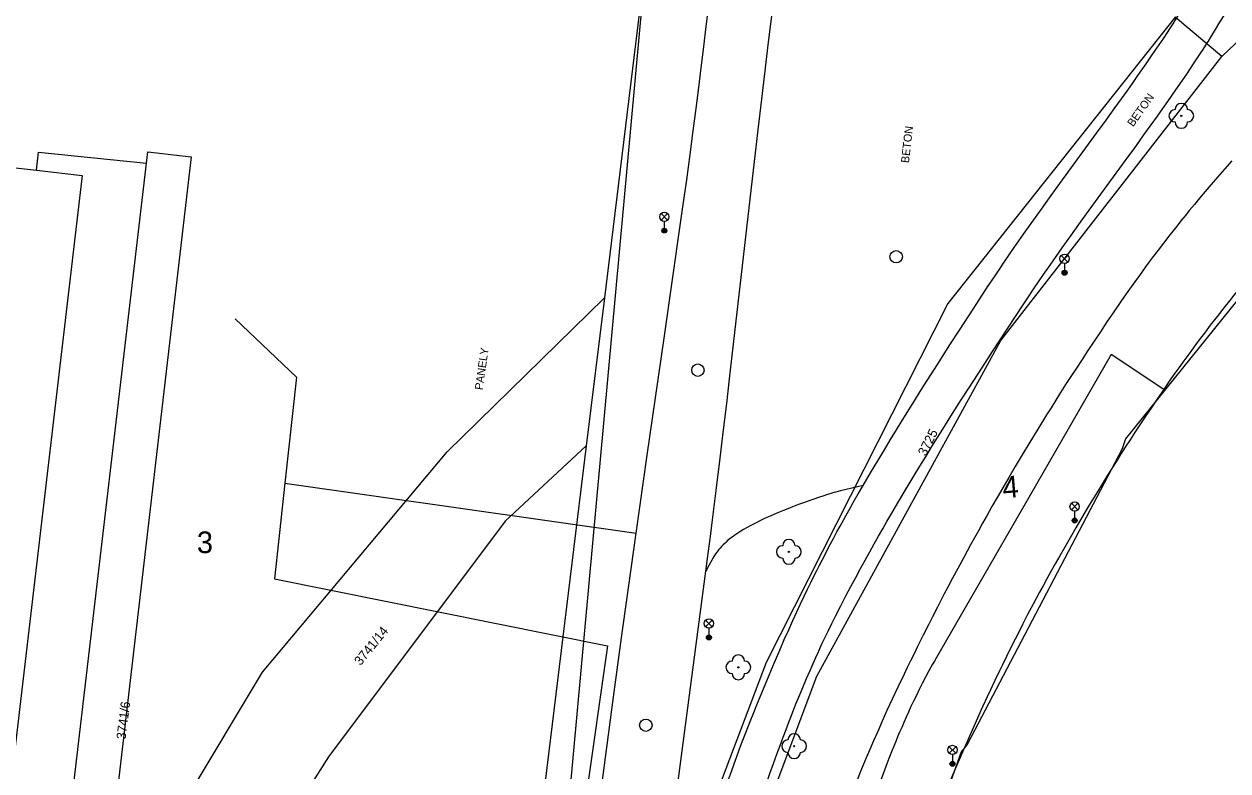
# Model space of a CAD drawing. Extents: x -540150 to -533593, y -1185082 to -1180066.
# Drawn here: x -536731.6 to -536634.4, y -1182936.6 to -1182876.4 of the extents above; entities that cross this region are included whole.
import ezdxf

# ---------------------------------------------------------------- set-up
doc = ezdxf.new("R2010")
doc.units = 0
for name, color, linetype in [('KN_HRAN_PARCEL', 7, 'Continuous'), ('KN_PARC_Č', 7, 'Continuous'), ('KN_VKP_HRAN_', 7, 'Continuous'), ('Vrstva 10', 7, 'Continuous'), ('Vrstva 11', 7, 'Continuous'), ('Vrstva 13', 7, 'Continuous'), ('Vrstva 14', 7, 'Continuous'), ('Vrstva 22', 7, 'Continuous'), ('Vrstva 27', 7, 'Continuous'), ('Vrstva 33', 7, 'Continuous'), ('Vrstva 40', 7, 'Continuous'), ('Vrstva 7', 7, 'Continuous')]:
    doc.layers.add(name, color=color, linetype=linetype)

msp = doc.modelspace()

# ---------------------------------------------------------------- linework, layer by layer
at = {"layer": 'KN_HRAN_PARCEL'}
for p, q in [((-536634.92, -1182878.981), (-536615.5, -1182860.521)), ((-536681.35, -1182870.731), (-536684.74, -1182898.431)), ((-536638.69, -1182875.791), (-536657.02, -1182898.901)), ((-536634.92, -1182878.981), (-536638.69, -1182875.791)), ((-536652.75, -1182901.881), (-536634.92, -1182878.981)), ((-536754.17, -1182885.441), (-536730.56, -1182888.141)), ((-536730.56, -1182888.141), (-536730.39, -1182886.681)), ((-536730.39, -1182886.681), (-536721.68, -1182887.581)), ((-536721.68, -1182887.581), (-536721.58, -1182886.651)), ((-536721.58, -1182886.651), (-536718.08, -1182887.061)), ((-536730.45, -1182962.201), (-536721.68, -1182887.581)), ((-536718.08, -1182887.061), (-536725.47, -1182950.551)), ((-536624.93, -1182887.781), (-536642.68, -1182909.811)), ((-536697.43, -1182910.871), (-536684.74, -1182898.431)), ((-536684.74, -1182898.431), (-536686.2, -1182910.371)), ((-536657.02, -1182898.901), (-536671.67, -1182927.851)), ((-536667.58, -1182928.961), (-536652.75, -1182901.881)), ((-536642.68, -1182909.811), (-536642.96, -1182910.611)), ((-536712.33, -1182928.621), (-536697.43, -1182910.871)), ((-536686.2, -1182910.371), (-536695.09, -1182983.091)), ((-536686.2, -1182910.371), (-536692.73, -1182916.441)), ((-536642.96, -1182910.611), (-536655.46, -1182934.471)), ((-536692.73, -1182916.441), (-536707.01, -1182935.461)), ((-536671.67, -1182927.851), (-536678.55, -1182945.961)), ((-536725.47, -1182950.551), (-536712.33, -1182928.621)), ((-536675.01, -1182948.651), (-536667.58, -1182928.961)), ((-536655.94, -1182935.071), (-536662, -1182951.961)), ((-536655.46, -1182934.471), (-536655.94, -1182935.071)), ((-536707.01, -1182935.461), (-536714.52, -1182947.381))]:
    msp.add_line(p, q, dxfattribs=at)
at = {"layer": 'KN_VKP_HRAN_'}
for p, q in [((-536681.35, -1182870.731), (-536690.02, -1182965.571)), ((-536726.88, -1182888.561), (-536737.44, -1182978.551)), ((-536730.56, -1182888.141), (-536726.88, -1182888.561))]:
    msp.add_line(p, q, dxfattribs=at)
at = {"layer": 'Vrstva 10'}
for p, q in [((-536677.329, -1182883.152), (-536677.113, -1182881.462)), ((-536674.198, -1182901.232), (-536672.704, -1182888.144)), ((-536635.284, -1182899.929), (-536635.84, -1182900.648)), ((-536674.632, -1182904.97), (-536674.198, -1182901.232)), ((-536681.278, -1182911.131), (-536679.918, -1182901.681)), ((-536641.473, -1182908.609), (-536641.898, -1182909.255)), ((-536682.18, -1182917.431), (-536681.278, -1182911.131)), ((-536646.7, -1182916.992), (-536647.163, -1182917.788)), ((-536678.792, -1182937.419), (-536676.55, -1182920.471)), ((-536685.856, -1182944.693), (-536684.049, -1182931.057)), ((-536656.028, -1182935.504), (-536656.372, -1182936.309))]:
    msp.add_line(p, q, dxfattribs=at)
for points in [[(-536671.821, -1182880.579), (-536671.489, -1182877.82), (-536671.15, -1182875.061), (-536671.086, -1182874.567), (-536671.021, -1182874.089), (-536670.953, -1182873.627), (-536670.884, -1182873.18), (-536670.815, -1182872.747), (-536670.744, -1182872.329), (-536670.673, -1182871.924), (-536670.602, -1182871.533), (-536670.531, -1182871.154)], [(-536677.113, -1182881.462), (-536676.915, -1182879.877), (-536676.733, -1182878.391), (-536676.564, -1182876.998), (-536676.409, -1182875.691), (-536676.122, -1182873.241)], [(-536672.704, -1182888.144), (-536672.326, -1182884.872), (-536672.038, -1182882.419), (-536671.821, -1182880.579)], [(-536678.56, -1182892.231), (-536678.4, -1182891.105), (-536678.096, -1182888.922), (-536677.817, -1182886.874), (-536677.563, -1182884.953), (-536677.329, -1182883.152)], [(-536679.918, -1182901.681), (-536679.238, -1182896.956), (-536678.56, -1182892.231)], [(-536629.163, -1182892.507), (-536629.852, -1182893.309), (-536630.494, -1182894.063), (-536631.093, -1182894.772), (-536631.652, -1182895.438), (-536632.173, -1182896.064), (-536632.659, -1182896.653), (-536633.113, -1182897.207), (-536633.536, -1182897.728), (-536633.931, -1182898.218), (-536634.299, -1182898.679), (-536634.643, -1182899.113), (-536635.284, -1182899.929)], [(-536635.84, -1182900.648), (-536636.323, -1182901.281), (-536636.743, -1182901.837), (-536637.108, -1182902.327), (-536637.425, -1182902.757), (-536637.977, -1182903.514), (-536638.388, -1182904.085), (-536638.693, -1182904.516), (-536639.149, -1182905.166), (-536639.6, -1182905.821), (-536640.096, -1182906.55), (-536640.573, -1182907.257), (-536641.032, -1182907.943), (-536641.473, -1182908.609)], [(-536675.393, -1182911.356), (-536675.119, -1182909.089), (-536674.866, -1182906.963), (-536674.632, -1182904.97)], [(-536641.898, -1182909.255), (-536642.307, -1182909.882), (-536642.7, -1182910.491), (-536643.079, -1182911.081), (-536643.443, -1182911.654), (-536643.794, -1182912.21), (-536644.132, -1182912.75), (-536644.458, -1182913.273), (-536645.083, -1182914.29), (-536645.663, -1182915.247), (-536646.201, -1182916.146), (-536646.7, -1182916.992)], [(-536676.55, -1182920.471), (-536676.363, -1182919.054), (-536676.185, -1182917.681), (-536676.015, -1182916.351), (-536675.69, -1182913.773), (-536675.393, -1182911.356)], [(-536682.984, -1182923.178), (-536682.586, -1182920.304), (-536682.18, -1182917.431)], [(-536647.163, -1182917.788), (-536647.594, -1182918.536), (-536647.994, -1182919.239), (-536648.366, -1182919.9), (-536648.712, -1182920.522), (-536649.034, -1182921.106), (-536649.334, -1182921.654), (-536649.613, -1182922.17), (-536650.132, -1182923.14), (-536650.58, -1182923.992), (-536650.969, -1182924.74), (-536651.305, -1182925.397), (-536651.598, -1182925.973), (-536651.851, -1182926.478)], [(-536684.049, -1182931.057), (-536683.593, -1182927.649), (-536683.246, -1182925.094), (-536682.984, -1182923.178)], [(-536651.851, -1182926.478), (-536652.292, -1182927.366), (-536652.618, -1182928.034), (-536652.861, -1182928.536), (-536653.222, -1182929.292), (-536653.58, -1182930.051), (-536653.845, -1182930.62), (-536654.353, -1182931.724), (-536654.822, -1182932.76), (-536655.256, -1182933.733), (-536655.657, -1182934.646), (-536656.028, -1182935.504)], [(-536656.372, -1182936.309), (-536656.69, -1182937.066), (-536656.985, -1182937.776), (-536657.259, -1182938.442), (-536657.513, -1182939.068), (-536657.749, -1182939.656), (-536657.968, -1182940.208), (-536658.373, -1182941.244), (-536658.722, -1182942.153), (-536659.023, -1182942.951), (-536659.283, -1182943.651), (-536659.507, -1182944.264), (-536659.702, -1182944.801)]]:
    msp.add_lwpolyline(points, dxfattribs=at)
at = {"layer": 'Vrstva 11'}
for p, q in [((-536640.612, -1182884.489), (-536640.107, -1182883.779)), ((-536653.76, -1182897.481), (-536653.321, -1182896.816)), ((-536643.85, -1182903.011), (-536650.9, -1182915.236)), ((-536639.6, -1182905.821), (-536643.85, -1182903.011)), ((-536659.856, -1182906.971), (-536659.107, -1182905.776)), ((-536658.781, -1182911.197), (-536658.305, -1182910.427)), ((-536710.521, -1182913.389), (-536682.18, -1182917.431)), ((-536650.9, -1182915.236), (-536657.95, -1182927.461)), ((-536669.864, -1182925.204), (-536669.526, -1182924.457))]:
    msp.add_line(p, q, dxfattribs=at)
for points in [[(-536641.687, -1182880.511), (-536641.021, -1182879.557), (-536640.525, -1182878.838), (-536640.156, -1182878.296), (-536639.605, -1182877.481), (-536639.06, -1182876.661), (-536638.848, -1182876.337), (-536638.645, -1182876.021), (-536638.451, -1182875.715), (-536638.265, -1182875.416), (-536638.087, -1182875.126), (-536637.916, -1182874.844), (-536637.753, -1182874.57), (-536637.443, -1182874.036), (-536637.158, -1182873.533), (-536636.897, -1182873.057), (-536636.657, -1182872.609), (-536636.436, -1182872.187)], [(-536640.107, -1182883.779), (-536639.666, -1182883.157), (-536639.282, -1182882.611), (-536638.614, -1182881.652), (-536638.117, -1182880.93), (-536637.747, -1182880.386), (-536637.196, -1182879.566), (-536636.65, -1182878.741), (-536636.423, -1182878.393), (-536636.205, -1182878.055), (-536635.996, -1182877.727), (-536635.796, -1182877.408), (-536635.413, -1182876.788), (-536635.06, -1182876.203), (-536634.736, -1182875.652)], [(-536642.509, -1182881.673), (-536642.07, -1182881.054), (-536641.687, -1182880.511)], [(-536648.207, -1182889.519), (-536647.048, -1182887.929), (-536645.015, -1182885.147), (-536644.254, -1182884.101), (-536643.591, -1182883.184), (-536643.013, -1182882.379), (-536642.509, -1182881.673)], [(-536641.859, -1182886.218), (-536641.193, -1182885.297), (-536640.612, -1182884.489)], [(-536647.101, -1182893.428), (-536646.445, -1182892.515), (-536645.827, -1182891.661), (-536644.664, -1182890.063), (-536642.623, -1182887.268), (-536641.859, -1182886.218)], [(-536653.321, -1182896.816), (-536652.893, -1182896.175), (-536652.475, -1182895.557), (-536652.067, -1182894.959), (-536651.67, -1182894.383), (-536651.282, -1182893.826), (-536650.905, -1182893.287), (-536650.17, -1182892.248), (-536649.476, -1182891.276), (-536648.822, -1182890.368), (-536648.207, -1182889.519)], [(-536648.533, -1182895.453), (-536647.797, -1182894.406), (-536647.101, -1182893.428)], [(-536653.417, -1182902.777), (-536652.186, -1182900.894), (-536650.95, -1182899.011), (-536650.522, -1182898.364), (-536650.104, -1182897.74), (-536649.696, -1182897.138), (-536649.298, -1182896.556), (-536648.911, -1182895.995), (-536648.533, -1182895.453)], [(-536659.107, -1182905.776), (-536658.447, -1182904.734), (-536657.868, -1182903.823), (-536656.849, -1182902.233), (-536656.081, -1182901.042), (-536654.923, -1182899.26), (-536653.76, -1182897.481)], [(-536658.305, -1182910.427), (-536657.856, -1182909.707), (-536657.434, -1182909.033), (-536656.638, -1182907.773), (-536655.937, -1182906.673), (-536655.32, -1182905.712), (-536654.235, -1182904.033), (-536653.417, -1182902.777)], [(-536664.655, -1182914.946), (-536664.26, -1182914.257), (-536663.86, -1182913.571), (-536663.255, -1182912.546), (-536662.684, -1182911.588), (-536662.144, -1182910.693), (-536661.636, -1182909.856), (-536661.157, -1182909.073), (-536660.706, -1182908.341), (-536659.856, -1182906.971)], [(-536663.692, -1182919.586), (-536663.325, -1182918.923), (-536662.966, -1182918.282), (-536662.616, -1182917.662), (-536662.275, -1182917.064), (-536661.943, -1182916.486), (-536661.619, -1182915.927), (-536660.986, -1182914.848), (-536660.387, -1182913.841), (-536659.82, -1182912.899), (-536659.285, -1182912.019), (-536658.781, -1182911.197)], [(-536663.86, -1182913.571), (-536664.776, -1182913.79), (-536665.692, -1182914.009), (-536665.883, -1182914.056), (-536666.06, -1182914.103), (-536666.226, -1182914.15), (-536666.536, -1182914.242), (-536666.806, -1182914.327), (-536667.041, -1182914.404), (-536667.451, -1182914.545), (-536668.68, -1182914.981), (-536668.993, -1182915.091), (-536669.284, -1182915.197), (-536669.557, -1182915.298), (-536669.811, -1182915.394), (-536670.284, -1182915.581), (-536670.696, -1182915.75), (-536671.055, -1182915.903), (-536671.367, -1182916.041), (-536671.639, -1182916.165), (-536671.876, -1182916.276), (-536672.083, -1182916.376), (-536672.444, -1182916.554), (-536672.714, -1182916.693), (-536672.916, -1182916.799), (-536673.219, -1182916.962)], [(-536665.261, -1182916.021), (-536664.916, -1182915.406), (-536664.655, -1182914.946)], [(-536669.526, -1182924.457), (-536669.205, -1182923.759), (-536668.9, -1182923.108), (-536668.611, -1182922.499), (-536668.336, -1182921.929), (-536668.076, -1182921.397), (-536667.83, -1182920.899), (-536667.597, -1182920.434), (-536667.377, -1182919.998), (-536666.96, -1182919.184), (-536666.589, -1182918.474), (-536666.261, -1182917.855), (-536665.971, -1182917.315), (-536665.714, -1182916.844), (-536665.261, -1182916.021)], [(-536673.219, -1182916.962), (-536673.52, -1182917.131), (-536673.715, -1182917.245), (-536673.895, -1182917.357), (-536674.061, -1182917.467), (-536674.215, -1182917.573), (-536674.356, -1182917.676), (-536674.486, -1182917.775), (-536674.606, -1182917.871), (-536674.716, -1182917.962), (-536674.817, -1182918.05), (-536674.911, -1182918.134), (-536674.997, -1182918.215), (-536675.154, -1182918.369), (-536675.286, -1182918.508), (-536675.398, -1182918.633), (-536675.493, -1182918.745), (-536675.574, -1182918.844), (-536675.643, -1182918.932), (-536675.758, -1182919.09), (-536675.841, -1182919.211), (-536675.901, -1182919.303), (-536675.987, -1182919.444), (-536676.068, -1182919.587), (-536676.309, -1182920.029), (-536676.55, -1182920.471)], [(-536668.144, -1182928.497), (-536667.901, -1182927.943), (-536667.684, -1182927.459), (-536667.492, -1182927.036), (-536667.151, -1182926.299), (-536666.89, -1182925.747), (-536666.691, -1182925.334), (-536666.388, -1182924.717), (-536666.08, -1182924.101), (-536665.661, -1182923.28), (-536665.25, -1182922.487), (-536664.847, -1182921.723), (-536664.454, -1182920.986), (-536664.069, -1182920.274), (-536663.692, -1182919.586)], [(-536673.66, -1182934.393), (-536673.296, -1182933.446), (-536672.972, -1182932.618), (-536672.684, -1182931.896), (-536672.43, -1182931.264), (-536671.979, -1182930.16), (-536671.637, -1182929.334), (-536671.117, -1182928.097), (-536670.59, -1182926.861), (-536670.218, -1182926.004), (-536669.864, -1182925.204)], [(-536657.95, -1182927.461), (-536658.105, -1182927.731), (-536658.255, -1182927.998), (-536658.545, -1182928.525), (-536658.82, -1182929.039), (-536659.08, -1182929.54), (-536659.327, -1182930.027), (-536659.561, -1182930.501), (-536659.783, -1182930.963), (-536659.995, -1182931.411), (-536660.196, -1182931.848), (-536660.388, -1182932.272), (-536660.57, -1182932.685), (-536660.745, -1182933.086), (-536660.912, -1182933.475), (-536661.071, -1182933.853), (-536661.223, -1182934.221), (-536661.513, -1182934.935), (-536661.78, -1182935.608), (-536662.025, -1182936.241)], [(-536668.727, -1182929.86), (-536668.419, -1182929.132), (-536668.144, -1182928.497)], [(-536672.008, -1182938.604), (-536671.689, -1182937.678), (-536671.385, -1182936.812), (-536671.097, -1182936.002), (-536670.823, -1182935.244), (-536670.563, -1182934.534), (-536670.315, -1182933.87), (-536670.08, -1182933.249), (-536669.857, -1182932.668), (-536669.644, -1182932.125), (-536669.443, -1182931.616), (-536669.252, -1182931.139), (-536669.071, -1182930.694), (-536668.727, -1182929.86)], [(-536676.67, -1182943.331), (-536676.517, -1182942.804), (-536676.366, -1182942.295), (-536676.217, -1182941.802), (-536676.071, -1182941.326), (-536675.926, -1182940.865), (-536675.784, -1182940.419), (-536675.503, -1182939.558), (-536675.234, -1182938.752), (-536674.975, -1182937.999), (-536674.728, -1182937.294), (-536674.492, -1182936.635), (-536674.268, -1182936.018), (-536674.054, -1182935.44), (-536673.852, -1182934.9), (-536673.66, -1182934.393)], [(-536662.025, -1182936.241), (-536662.251, -1182936.837), (-536662.46, -1182937.397), (-536662.653, -1182937.924), (-536663.01, -1182938.914), (-536663.318, -1182939.784), (-536663.584, -1182940.547), (-536664.045, -1182941.888), (-536664.388, -1182942.896), (-536664.902, -1182944.412)]]:
    msp.add_lwpolyline(points, dxfattribs=at)
at = {"layer": 'Vrstva 13'}
for p, q in [((-536652.585, -1182913.753), (-536653.037, -1182914.536)), ((-536657.308, -1182922.325), (-536657.853, -1182923.375)), ((-536661.933, -1182931.735), (-536662.323, -1182932.596))]:
    msp.add_line(p, q, dxfattribs=at)
for points in [[(-536634.105, -1182887.39), (-536634.705, -1182888.064), (-536635.262, -1182888.699)], [(-536635.262, -1182888.699), (-536635.779, -1182889.298), (-536636.261, -1182889.862), (-536636.709, -1182890.394), (-536637.126, -1182890.894), (-536637.514, -1182891.366), (-536637.876, -1182891.81), (-536638.213, -1182892.228), (-536638.528, -1182892.621), (-536639.113, -1182893.363), (-536639.62, -1182894.017), (-536640.06, -1182894.593), (-536640.443, -1182895.099), (-536640.775, -1182895.544), (-536641.065, -1182895.935)], [(-536641.065, -1182895.935), (-536641.568, -1182896.624), (-536641.942, -1182897.144)], [(-536641.942, -1182897.144), (-536642.221, -1182897.536), (-536642.637, -1182898.126), (-536643.05, -1182898.721), (-536643.627, -1182899.561), (-536644.181, -1182900.376), (-536644.714, -1182901.166), (-536645.227, -1182901.933), (-536645.72, -1182902.677), (-536646.195, -1182903.399), (-536646.652, -1182904.099), (-536647.091, -1182904.779), (-536647.515, -1182905.438)], [(-536647.515, -1182905.438), (-536647.923, -1182906.078), (-536648.316, -1182906.699), (-536648.694, -1182907.301), (-536649.059, -1182907.885), (-536649.76, -1182909.02), (-536650.41, -1182910.087), (-536651.015, -1182911.09), (-536651.577, -1182912.033), (-536652.099, -1182912.919), (-536652.585, -1182913.753)], [(-536653.037, -1182914.536), (-536653.459, -1182915.272), (-536653.851, -1182915.964), (-536654.217, -1182916.614), (-536654.558, -1182917.224), (-536655.192, -1182918.373), (-536655.742, -1182919.382), (-536656.219, -1182920.267), (-536656.634, -1182921.044), (-536656.994, -1182921.726), (-536657.308, -1182922.325)], [(-536657.853, -1182923.375), (-536658.259, -1182924.165), (-536658.562, -1182924.759), (-536659.012, -1182925.654), (-536659.46, -1182926.551), (-536659.751, -1182927.14), (-536660.031, -1182927.711), (-536660.299, -1182928.264), (-536660.558, -1182928.8), (-536661.053, -1182929.84), (-536661.511, -1182930.817), (-536661.933, -1182931.735)], [(-536662.323, -1182932.596), (-536662.684, -1182933.406), (-536663.017, -1182934.166), (-536663.326, -1182934.881), (-536663.611, -1182935.552), (-536663.875, -1182936.183), (-536664.119, -1182936.775), (-536664.345, -1182937.331), (-536664.555, -1182937.854), (-536664.749, -1182938.345), (-536664.93, -1182938.806), (-536665.263, -1182939.673), (-536665.548, -1182940.434), (-536665.794, -1182941.103), (-536666.005, -1182941.689)]]:
    msp.add_lwpolyline(points, dxfattribs=at)
at = {"layer": 'Vrstva 22'}
for centre in [(-536638.18, -1182883.751), (-536669.85, -1182918.931), (-536673.93, -1182928.241), (-536669.42, -1182934.601)]:
    msp.add_circle(centre, 0.05, dxfattribs=at)
for centre, start, end in [((-536638.18, -1182883.251), 360, 180), ((-536638.68, -1182883.751), 90, 270), ((-536637.68, -1182883.751), 270, 90), ((-536638.18, -1182884.251), 179.99999, 359.99999), ((-536670.35, -1182918.931), 89.99999, 269.99999), ((-536669.85, -1182918.431), 359.99999, 179.99999), ((-536669.35, -1182918.931), 269.99999, 89.99999), ((-536669.85, -1182919.431), 180, 360), ((-536673.93, -1182927.741), 359.99999, 179.99999), ((-536674.43, -1182928.241), 89.99999, 269.99999), ((-536673.43, -1182928.241), 269.99999, 89.99999), ((-536673.93, -1182928.741), 180, 360), ((-536669.92, -1182934.601), 89.99973, 269.99973), ((-536669.42, -1182934.101), 359.99973, 179.99973), ((-536668.92, -1182934.601), 269.99973, 89.99973), ((-536669.42, -1182935.101), 179.99973, 359.99973)]:
    msp.add_arc(centre, 0.5, start, end, dxfattribs=at)
at = {"layer": 'Vrstva 27'}
for centre in [(-536661.19, -1182895.121), (-536677.19, -1182904.271), (-536681.39, -1182932.911)]:
    msp.add_circle(centre, 0.5, dxfattribs=at)
at = {"layer": 'Vrstva 33'}
for p, q in [((-536680.165, -1182892.161), (-536679.635, -1182891.631)), ((-536680.165, -1182891.631), (-536679.635, -1182892.161)), ((-536679.9, -1182892.271), (-536679.9, -1182893.021)), ((-536647.865, -1182895.551), (-536647.335, -1182895.021)), ((-536647.865, -1182895.021), (-536647.335, -1182895.551)), ((-536647.6, -1182895.661), (-536647.6, -1182896.411)), ((-536647.055, -1182915.541), (-536646.525, -1182915.011)), ((-536647.055, -1182915.011), (-536646.525, -1182915.541)), ((-536646.79, -1182915.651), (-536646.79, -1182916.401)), ((-536676.565, -1182924.971), (-536676.035, -1182924.441)), ((-536676.565, -1182924.441), (-536676.035, -1182924.971)), ((-536676.3, -1182925.081), (-536676.3, -1182925.831)), ((-536656.915, -1182935.171), (-536656.385, -1182934.641)), ((-536656.915, -1182934.641), (-536656.385, -1182935.171)), ((-536656.65, -1182935.281), (-536656.65, -1182936.031))]:
    msp.add_line(p, q, dxfattribs=at)
for centre, radius in [((-536679.9, -1182891.896), 0.375), ((-536679.9, -1182893.021), 0.2), ((-536679.9, -1182893.021), 0.145), ((-536679.9, -1182893.021), 0.0876), ((-536647.6, -1182895.286), 0.375), ((-536647.6, -1182896.411), 0.2), ((-536647.6, -1182896.411), 0.145), ((-536647.6, -1182896.411), 0.0876), ((-536646.79, -1182915.276), 0.375), ((-536646.79, -1182916.401), 0.2), ((-536646.79, -1182916.401), 0.145), ((-536646.79, -1182916.401), 0.0876), ((-536676.3, -1182924.706), 0.375), ((-536676.3, -1182925.831), 0.2), ((-536676.3, -1182925.831), 0.145), ((-536676.3, -1182925.831), 0.0876), ((-536656.65, -1182934.906), 0.375), ((-536656.65, -1182936.031), 0.2), ((-536656.65, -1182936.031), 0.145), ((-536656.65, -1182936.031), 0.0876)]:
    msp.add_circle(centre, radius, dxfattribs=at)
at = {"layer": 'Vrstva 7'}
for p, q in [((-536714.53, -1182900.131), (-536709.59, -1182904.831)), ((-536709.59, -1182904.831), (-536710.521, -1182913.389)), ((-536710.521, -1182913.389), (-536711.36, -1182921.101)), ((-536711.36, -1182921.101), (-536684.49, -1182926.501)), ((-536684.49, -1182926.501), (-536689.17, -1182959.631))]:
    msp.add_line(p, q, dxfattribs=at)

# ---------------------------------------------------------------- texts
at = {"layer": 'KN_PARC_Č'}
for s, rotation, p in [('3725', 63, (-536658.812, -1182911.256)), ('3741/14', 51, (-536704.409, -1182928.145)), ('3741/6', 83, (-536723.374, -1182934.084))]:
    msp.add_text(s, height=0.75, rotation=rotation, dxfattribs=at).set_placement(p)
at = {"layer": 'Vrstva 14'}
msp.add_text('4', height=1.75, rotation=4.58, dxfattribs=at).set_placement((-536652.552, -1182914.611))
msp.add_text('3', height=1.75, dxfattribs=at).set_placement((-536717.621, -1182919.032))
at = {"layer": 'Vrstva 40'}
for s, rotation, p in [('BETON', 54.53062, (-536642.071, -1182884.688)), ('BETON', 83.4475, (-536660.167, -1182887.588)), ('PANELY', 81.80402, (-536694.56, -1182905.905))]:
    msp.add_text(s, height=0.65, rotation=rotation, dxfattribs=at).set_placement(p)

doc.saveas('drawing.dxf')
